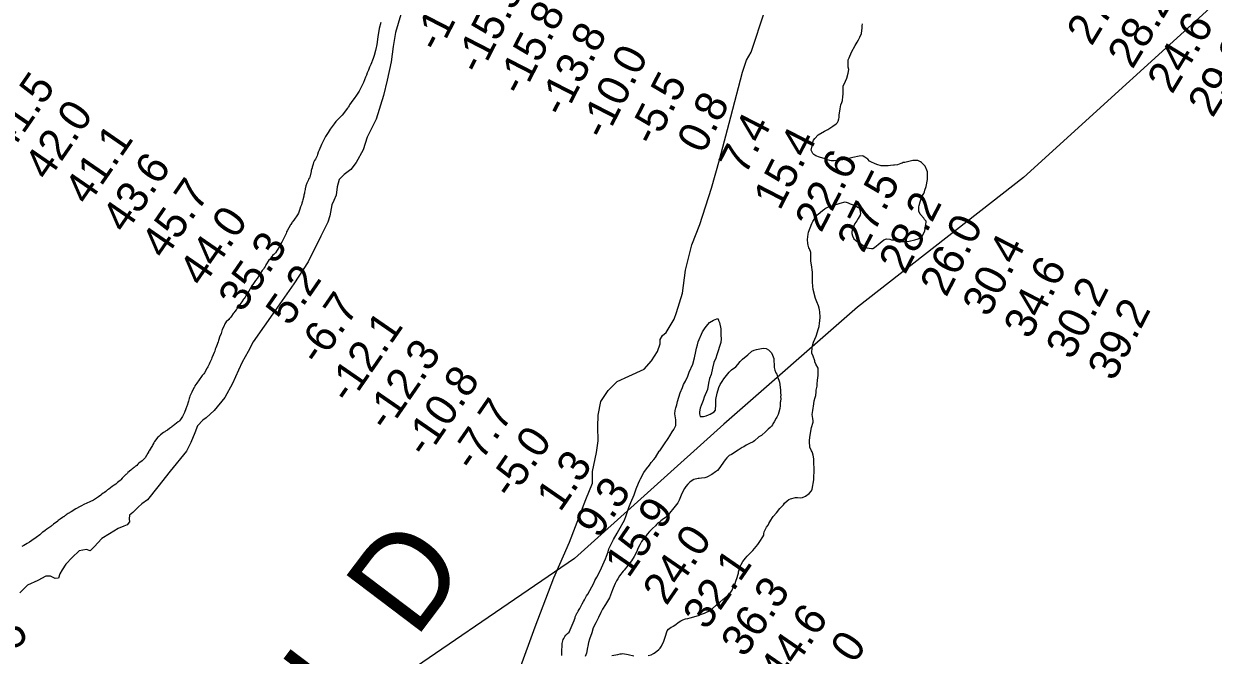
# Model space of a CAD drawing. Extents: x 3146026 to 3183936, y 897894 to 923344.
# Drawn here: x 3162279 to 3164815, y 912572 to 913917 of the extents above; entities that cross this region are included whole.
import ezdxf

# ---------------------------------------------------------------- set-up
doc = ezdxf.new("R2010")
doc.units = 0
for name, color, linetype in [('V-RIVR-EDGE', 7, 'Continuous'), ('V-RIVR-IDEN', 7, 'Continuous'), ('V-RIVR-RANG', 7, 'Continuous'), ('V-SITE-VEGE', 7, 'Continuous'), ('V-TOPO-BNDY', 7, 'Continuous')]:
    doc.layers.add(name, color=color, linetype=linetype)

msp = doc.modelspace()

# ---------------------------------------------------------------- linework, layer by layer
at = {"layer": 'V-RIVR-EDGE'}
for points in [[(3163336.1, 912540.4), (3163369.3, 912631.9), (3163409.2, 912736.5), (3163442.7, 912812.6), (3163477.4, 912903.3), (3163491.8, 912938.2), (3163491.9, 912963.2), (3163500.3, 913003.6), (3163503.5, 913028.2), (3163502.8, 913058.3), (3163504.1, 913082.9), (3163509.7, 913112.6), (3163525.2, 913136), (3163544.7, 913154.6), (3163569.3, 913166.4), (3163601.9, 913181), (3163617.4, 913198.8), (3163630.5, 913218.6), (3163636.1, 913234.9), (3163636.1, 913244.4), (3163641.3, 913252.7), (3163648.9, 913259), (3163655.2, 913270.1), (3163665.6, 913287.5), (3163670.8, 913302.2), (3163683.6, 913343), (3163690.4, 913392.2), (3163703.3, 913446.5), (3163720.4, 913489.3), (3163745.2, 913566.9), (3163762.8, 913627.6), (3163786.8, 913718.7), (3163811.6, 913814.2), (3163820.4, 913840), (3163830, 913857), (3163859.6, 913944.6)], [(3163083.2, 913937.1), (3163071.6, 913899), (3163066.9, 913868.9), (3163062.3, 913836), (3163053.6, 913797.1), (3163046.3, 913764.5), (3163030.3, 913714), (3163011.3, 913675.6), (3163002.4, 913648.3), (3162988, 913621.5), (3162976.7, 913606.6), (3162961.8, 913596.3), (3162951.4, 913585.3), (3162947.1, 913569.5), (3162944.9, 913552.2), (3162940, 913540.9), (3162935.7, 913531.2), (3162931.4, 913507.7), (3162927.4, 913494.3), (3162912.4, 913464.5), (3162885.5, 913410.1), (3162854.9, 913363.3), (3162814.9, 913306.4), (3162767.8, 913239.2), (3162757.1, 913218.8), (3162744.6, 913196), (3162736.6, 913179.3), (3162724.3, 913150.7), (3162707.8, 913120.9), (3162685.2, 913093.2), (3162668.1, 913077.7), (3162660.5, 913072.6), (3162649.2, 913060.1), (3162643.4, 913045.5), (3162635.1, 913024.8), (3162625.6, 913006.6), (3162591.1, 912964), (3162565.1, 912930.6), (3162542.5, 912902.6), (3162530.3, 912894.1), (3162522.7, 912887.1), (3162511.1, 912875.9), (3162504.4, 912869.8), (3162503.7, 912862.5), (3162504.6, 912855.8), (3162499.4, 912849.4), (3162492.1, 912846.4), (3162480.2, 912841.6), (3162461.9, 912830), (3162445.5, 912820.6), (3162429.3, 912802.4), (3162420.7, 912793.9), (3162412.5, 912796.7), (3162397, 912794.3), (3162382, 912780), (3162368.3, 912765.4), (3162360.6, 912753.8), (3162356, 912745.3), (3162352.7, 912735.9), (3162346, 912735), (3162336.2, 912740.2), (3162325.6, 912740.2), (3162308.5, 912730.8), (3162286.9, 912720.5), (3162270.4, 912704.7)]]:
    msp.add_lwpolyline(points, dxfattribs=at)
at = {"layer": 'V-SITE-VEGE'}
for points in [[(3163040.3, 913920), (3163037.1, 913907.3), (3163034, 913889.4), (3163032.4, 913878.9), (3163032.4, 913877.6), (3163030.9, 913869.5), (3163030.6, 913866.5), (3163029.3, 913860.3), (3163026.4, 913849.7), (3163024.3, 913843), (3163019.2, 913830.3), (3163016.5, 913824.6), (3163014.1, 913818.6), (3163011.5, 913812.7), (3163009.6, 913807.5), (3163007.7, 913803.5), (3163003.2, 913792.4), (3162994.1, 913773.7), (3162989.6, 913767.2), (3162988.3, 913765), (3162983.2, 913758.3), (3162980.8, 913754.5), (3162977, 913749.3), (3162973.5, 913744.2), (3162972.7, 913742.5), (3162970.9, 913739.8), (3162969.8, 913737.9), (3162969, 913737.1), (3162957.7, 913722.8), (3162947, 913711.9), (3162944.6, 913708.9), (3162941.1, 913704), (3162932.2, 913692.4), (3162927.7, 913685.3), (3162922.6, 913676.7), (3162914.1, 913660.2), (3162909, 913648), (3162907.7, 913645), (3162906.9, 913643.7), (3162905.3, 913638.5), (3162904.2, 913635.8), (3162900.7, 913629), (3162898.9, 913626.1), (3162897, 913621.7), (3162895.7, 913617.9), (3162894.1, 913611.5), (3162893.6, 913609.8), (3162893, 913608.8), (3162892, 913604.4), (3162891.7, 913602.5)], [(3164149.1, 913619.6), (3164142, 913617), (3164135.7, 913616.1), (3164133.6, 913616.1), (3164127.3, 913615.2), (3164122.3, 913614.8), (3164107.2, 913614.7), (3164097.9, 913617.6), (3164092.9, 913619.7), (3164086.6, 913622.6), (3164082.8, 913624.7), (3164078.6, 913628.8), (3164072.7, 913633), (3164068.9, 913635.1), (3164066.8, 913635.9), (3164060.5, 913635), (3164047.1, 913632), (3164032.9, 913628.6), (3164025.3, 913627.3), (3164016.9, 913626.4), (3164006.9, 913625.1), (3164003.5, 913625.5), (3164001, 913625.5), (3163997.6, 913625.9), (3163992.6, 913627.1), (3163988, 913629.2), (3163976.2, 913633.3), (3163968.2, 913635.8), (3163964, 913638.7), (3163961.9, 913640.8), (3163958.1, 913647.9), (3163960.1, 913657.5), (3163960.5, 913660.1), (3163963.4, 913668.9), (3163965.9, 913673.1), (3163973, 913680.3), (3163986.4, 913688.7), (3163993.5, 913692.1), (3164004.3, 913698.9), (3164011.5, 913704.4), (3164014.4, 913706.9), (3164015.6, 913709.9), (3164017.3, 913714.5), (3164017.7, 913717.9), (3164017.6, 913722.5), (3164019.7, 913736.3), (3164021.7, 913744.3), (3164023.4, 913749.4), (3164024.6, 913754), (3164025.4, 913762), (3164026.2, 913767.4), (3164026.2, 913775.8), (3164026.5, 913784.6), (3164031.1, 913795.1), (3164034, 913801.4), (3164037.3, 913811.9), (3164038.1, 913819.5), (3164037.2, 913824.5), (3164037.1, 913840.1), (3164038.8, 913844.7), (3164044.2, 913856.5), (3164051.6, 913871.2), (3164056.2, 913878.3), (3164058.7, 913883.4), (3164062, 913888.9), (3164065.3, 913896.9), (3164067, 913908.6), (3164066.9, 913913.2), (3164067.3, 913917.4)], [(3163960.9, 913366.4), (3163960.8, 913388.2), (3163958.6, 913403.7), (3163957.7, 913411.2), (3163957.6, 913429.7), (3163954.6, 913437.6), (3163953.3, 913439.7), (3163951.6, 913445.2), (3163950.8, 913449), (3163950.3, 913457.3), (3163951.5, 913469.1), (3163952.3, 913473.3), (3163959.8, 913491.4), (3163961.8, 913495.6), (3163968.5, 913506.5), (3163971, 913509.9), (3163973.1, 913511.2), (3163982.3, 913519.6), (3163987.3, 913523), (3163988.5, 913524.3), (3163989.4, 913524.3), (3163990.6, 913524.7), (3163994.8, 913526.8), (3164005.3, 913530.2), (3164007.8, 913530.7), (3164010.7, 913531.9), (3164013.7, 913532.8), (3164019.9, 913534.9), (3164030.8, 913537.5), (3164037.1, 913535.4), (3164041.4, 913533.8), (3164047.7, 913531.7), (3164051.9, 913530.9), (3164056.9, 913526.7), (3164059.4, 913525.5), (3164062, 913520.9), (3164063.3, 913512.9), (3164062.9, 913509.2), (3164058.3, 913502), (3164055.8, 913497.4), (3164051.2, 913491.5), (3164045.4, 913478.4), (3164045, 913473.4), (3164044.6, 913470.5), (3164046.3, 913465.4), (3164048.9, 913459.1), (3164052.3, 913456.2), (3164056.1, 913453.3), (3164060.7, 913450.8), (3164071.6, 913442.9), (3164077.1, 913440), (3164086.4, 913438), (3164089.3, 913438.4), (3164093.1, 913440.5), (3164105.2, 913450.7), (3164113.1, 913456.6), (3164119, 913458.7), (3164125.7, 913457.9), (3164129.5, 913457.1), (3164132.4, 913457.1), (3164134.5, 913456.7), (3164145, 913453.8), (3164148.8, 913453), (3164159.7, 913453.1), (3164166.8, 913453.9), (3164179.4, 913456.5), (3164186.5, 913459.1), (3164191.5, 913461.2), (3164195.3, 913465), (3164200.3, 913475.9), (3164201.9, 913485.6), (3164203.1, 913494.8), (3164203.1, 913496.9), (3164200.1, 913500.3), (3164198, 913503.2), (3164190.4, 913511.5), (3164187.9, 913517.8), (3164187.4, 913522), (3164187.8, 913527.5), (3164188.6, 913530), (3164190.7, 913537.6), (3164194.4, 913548.9), (3164198.6, 913555.6), (3164199.8, 913559), (3164200.6, 913562.8), (3164203.5, 913570.8), (3164206.4, 913585.5), (3164206.3, 913593.5), (3164205.9, 913601.4), (3164205, 913605.6), (3164201.2, 913614), (3164193.2, 913621.9), (3164191.5, 913623.2), (3164185.6, 913625.6), (3164181.8, 913626), (3164175.1, 913626), (3164163.8, 913623.4), (3164157.5, 913621.7), (3164154.6, 913621.3), (3164152.1, 913620), (3164149.1, 913619.6)], [(3162891.7, 913602.5), (3162888.8, 913590.6), (3162888, 913588.8), (3162886.4, 913585.8), (3162885.6, 913583.3), (3162882.7, 913577.7), (3162880.3, 913572.2), (3162878.7, 913565.5), (3162878.7, 913564.1), (3162877.4, 913558.5), (3162877.4, 913556.6), (3162876.3, 913552), (3162876.1, 913549.8), (3162874.2, 913542), (3162873.2, 913539.5), (3162871.6, 913534.7), (3162870.8, 913531.7), (3162869.2, 913527.1), (3162867.9, 913522.5), (3162864.4, 913513.6), (3162862.5, 913510.1), (3162854.8, 913499), (3162851.3, 913494.3), (3162850.2, 913492.7), (3162848.6, 913489.7), (3162847.8, 913488.9), (3162840.9, 913476.2), (3162839.5, 913474), (3162839.3, 913473), (3162838.2, 913470.2), (3162835.3, 913464.3), (3162832.3, 913457.8), (3162829.1, 913452.1), (3162824.3, 913442.9), (3162820.6, 913436.9), (3162819.5, 913434.8), (3162815.5, 913428.8), (3162812, 913425.3), (3162809.6, 913423.1), (3162808.5, 913421.5), (3162806.4, 913419.1), (3162804, 913415.5), (3162801.8, 913413.4), (3162795.4, 913403.6), (3162794.3, 913401.7), (3162793.8, 913400.1), (3162791.6, 913396.8), (3162789.8, 913394.1), (3162787.6, 913391.7), (3162783.6, 913385.5), (3162782.3, 913383), (3162780.1, 913380.3), (3162776.7, 913374.6), (3162772.9, 913370), (3162767.3, 913361.3), (3162766.2, 913360.3), (3162764.6, 913357.8), (3162761.7, 913352.1), (3162759, 913347.5), (3162753.9, 913339.7), (3162753.4, 913338.6), (3162750.7, 913334.8), (3162748.8, 913331.8), (3162747.5, 913330.2), (3162744, 913325), (3162737.3, 913316.1), (3162736, 913313.9), (3162733.8, 913311), (3162733, 913309.3), (3162731.9, 913307.7), (3162729, 913304.2), (3162726.9, 913301.2), (3162725.5, 913299.8), (3162721.8, 913294.4), (3162719.4, 913291.4), (3162718.5, 913290.1), (3162717.5, 913289), (3162715.9, 913286.8), (3162710.8, 913281.9), (3162709.4, 913280), (3162707.8, 913278.1), (3162705.4, 913272.2), (3162702, 913265.4), (3162700.4, 913260.3), (3162699.6, 913257), (3162696.4, 913249.2), (3162694.8, 913244.6), (3162694.3, 913242.2), (3162693.2, 913239.7), (3162691.9, 913236), (3162691.3, 913233.8), (3162688.4, 913226.8), (3162687.3, 913223.8), (3162686, 913219.2), (3162684.9, 913217), (3162683.1, 913211.9), (3162679.9, 913205.1), (3162679.1, 913202.7), (3162677.2, 913198.1), (3162675.9, 913195.1), (3162674.3, 913192.1)], [(3163802, 912742), (3163802.8, 912746.6), (3163803.2, 912749.1), (3163804.4, 912753.3), (3163806.9, 912760.5), (3163809, 912764.7), (3163812.7, 912771), (3163818.2, 912778.6), (3163821.9, 912782.8), (3163830.7, 912792.1), (3163834, 912795), (3163844, 912807.2), (3163848.6, 912814), (3163854.8, 912823.7), (3163856.9, 912827.5), (3163857.3, 912830), (3163858.1, 912834.2), (3163859.8, 912838.8), (3163861.4, 912841.3), (3163863.1, 912844.7), (3163866.4, 912848.9), (3163867.7, 912852.3), (3163871.8, 912859.4), (3163875.6, 912864.9), (3163877.2, 912867), (3163883.9, 912875), (3163891.4, 912884.3), (3163898.9, 912892.3), (3163901.4, 912895.3), (3163906.8, 912900.7), (3163910.6, 912903.3), (3163914, 912904.6), (3163924.8, 912907.6), (3163926.9, 912908), (3163929, 912908), (3163935.8, 912907.2), (3163939.9, 912907.6), (3163946.2, 912910.6), (3163953.7, 912916.5), (3163958.7, 912922), (3163960.4, 912925.4), (3163963.7, 912945.5), (3163963.6, 912951.4), (3163964, 912953.5), (3163964, 912954.3), (3163964.8, 912960.2), (3163963.8, 912990.4), (3163962.5, 912998), (3163961.2, 913002.6), (3163960.4, 913004.7), (3163959.1, 913006.8), (3163955.3, 913014.7), (3163954.9, 913017.7), (3163954.4, 913023.9), (3163954.4, 913030.2), (3163955.6, 913040.3), (3163958.8, 913056.7), (3163962.1, 913068), (3163962.5, 913071.4), (3163961.7, 913076), (3163961.2, 913080.2), (3163960.4, 913084.8), (3163961.6, 913093.2), (3163964, 913107.5), (3163964.8, 913113.4), (3163966.9, 913120.9), (3163967.7, 913125.1), (3163968.9, 913133.1), (3163968.9, 913136.5), (3163970.9, 913145.3), (3163970.9, 913149.1), (3163971.3, 913157.5), (3163972.9, 913167.5), (3163973.3, 913172.6), (3163973.3, 913179.7), (3163972.8, 913183.5), (3163967.7, 913191.8), (3163965.6, 913196.9), (3163965.6, 913199), (3163962.6, 913209), (3163959.2, 913215.3), (3163959.2, 913219.5), (3163960, 913223.7), (3163960.4, 913227.9), (3163961.6, 913233.4), (3163963.3, 913238.4), (3163968.7, 913251.4), (3163974, 913267.8), (3163974.8, 913272), (3163975.6, 913279.2), (3163976.5, 913284.2), (3163977.2, 913291.8), (3163976.3, 913303.1), (3163975.9, 913307.3), (3163975, 913311.5), (3163973.8, 913316.5), (3163970.4, 913324.4), (3163967.4, 913332), (3163962.2, 913350.8), (3163961.4, 913358), (3163960.9, 913366.4)], [(3163442.3, 912620.8), (3163452.6, 912645.2), (3163453.4, 912647.7), (3163454.7, 912651), (3163455.1, 912653.1), (3163456.3, 912656.5), (3163457.6, 912659), (3163458.4, 912661.1), (3163459.7, 912662.8), (3163460.9, 912665.3), (3163463.4, 912668.7), (3163464.6, 912671.2), (3163470, 912680.9), (3163472.5, 912686), (3163474.6, 912689.8), (3163479.2, 912697.8), (3163481.7, 912701.5), (3163494.6, 912725.1), (3163497, 912731), (3163501.2, 912738.2), (3163503.7, 912742.8), (3163511.2, 912757.5), (3163519.4, 912776.9), (3163521.5, 912782.7), (3163525.2, 912792), (3163526.9, 912798.3), (3163536.8, 912818.5), (3163544.3, 912831.5), (3163547.6, 912837.9), (3163559.7, 912859.3), (3163563.8, 912869.4), (3163569.2, 912886.6), (3163572.1, 912893.4), (3163573.7, 912896.7), (3163580.4, 912913.6), (3163584.9, 912926.2), (3163589.9, 912938.4), (3163592.8, 912944.3), (3163594, 912947.2), (3163601.5, 912961.1), (3163606.9, 912968.7), (3163613.2, 912976.7), (3163616.9, 912982.2), (3163622.7, 912988.9), (3163626.1, 912993.1), (3163634, 913006.2), (3163635.6, 913007.4), (3163645.6, 913021.8), (3163653.1, 913033.5), (3163656.9, 913039), (3163661.8, 913047.9), (3163665.2, 913052.9), (3163669.3, 913060.9), (3163669.7, 913073.1), (3163667.5, 913085.7), (3163668.3, 913093.2), (3163669.5, 913099.1), (3163671.6, 913105.4), (3163673.2, 913112.5), (3163679, 913131), (3163683.6, 913142), (3163686, 913148.7), (3163689.8, 913155.8), (3163694.8, 913166.4), (3163698.1, 913174.8), (3163705.5, 913192), (3163709.2, 913205), (3163712.1, 913218.5), (3163713.3, 913225.6), (3163715.4, 913232.8), (3163717.4, 913239.1), (3163726.5, 913260.5), (3163731.9, 913269.4), (3163737.8, 913276.5), (3163741.5, 913280.8), (3163749.5, 913285.8), (3163756.6, 913288.8), (3163759.9, 913288.4), (3163760.8, 913284.6), (3163762.5, 913280.9), (3163765.5, 913267), (3163765.6, 913253.6), (3163766.1, 913245.6), (3163765.3, 913238.1)], [(3163765.3, 913238.1), (3163757, 913211.6), (3163754.5, 913204.9), (3163750.4, 913195.2), (3163747.5, 913183.4), (3163744.7, 913169.6), (3163741.4, 913161.2), (3163739.3, 913151.5), (3163736.9, 913138.1), (3163730.2, 913121.7), (3163727.8, 913114.1), (3163723.6, 913104), (3163721.6, 913098.1), (3163719.9, 913090.6), (3163720, 913085.9), (3163721.7, 913080.5), (3163728.8, 913080.1), (3163733.8, 913081.4), (3163739.3, 913083.5), (3163743, 913085.2), (3163751.4, 913090.3), (3163754.3, 913094.1), (3163755.1, 913105.9), (3163755, 913116.8), (3163757.5, 913129.8), (3163761.2, 913142.4), (3163764.1, 913148.3), (3163768.2, 913155), (3163772, 913160.5), (3163783.2, 913174.8), (3163788.2, 913179.5), (3163797.4, 913185.8), (3163802, 913190.9), (3163806.6, 913197.2), (3163811.6, 913202.3), (3163822.9, 913211.6), (3163831.7, 913219.6), (3163836.3, 913221.7), (3163841.7, 913223.4), (3163856, 913226), (3163861.8, 913225.2), (3163866.9, 913222.3), (3163873.2, 913216), (3163875.8, 913211), (3163878.3, 913203.9), (3163878.3, 913201), (3163879.2, 913188), (3163879.3, 913184.6), (3163880.1, 913181.7), (3163880.6, 913178.7), (3163882.7, 913173.7), (3163884.8, 913170.4), (3163886.5, 913164.5), (3163889.1, 913157.4), (3163889.5, 913155.3), (3163890.3, 913153.2), (3163892.1, 913143.1), (3163892.5, 913136.4), (3163893, 913133.1), (3163893, 913130.5), (3163893.4, 913125.9), (3163893, 913122.2), (3163893.1, 913118.8), (3163892.7, 913112.5), (3163892.3, 913110), (3163892.3, 913102.9), (3163891.5, 913097.4), (3163889.4, 913089.8), (3163887.4, 913084.4), (3163884.9, 913078.9), (3163883.6, 913076.4), (3163879.1, 913068.8), (3163876.6, 913065), (3163875.3, 913062.5), (3163873.2, 913059.9), (3163870.3, 913057), (3163866.6, 913053.6), (3163861.1, 913048.1), (3163852, 913040.1), (3163846.5, 913036.7), (3163836.9, 913028.3), (3163834.4, 913026.6), (3163826.5, 913022.8), (3163819.3, 913019.4), (3163814.7, 913016), (3163811, 913014.3), (3163802.2, 913008.8), (3163788, 912999.5), (3163783.4, 912996.9), (3163778.4, 912991.9), (3163775, 912988.1), (3163760.9, 912968.7), (3163758, 912965.3), (3163754.2, 912962.4), (3163746.3, 912956.4), (3163735.8, 912950.9), (3163731.2, 912949.6), (3163724.5, 912948.8), (3163719.5, 912947.9), (3163716.9, 912947.9), (3163707.7, 912946.2)], [(3162674.3, 913192.1), (3162673.8, 913190.2), (3162671.4, 913185.9), (3162670, 913184), (3162669.5, 913182.7), (3162664.4, 913173.7), (3162662.8, 913171.3), (3162661.5, 913169.9), (3162659.6, 913167.5), (3162651.5, 913156.4), (3162649.4, 913153.7), (3162648.1, 913151.2), (3162644, 913145.8), (3162642.7, 913143.1), (3162641.6, 913141.5), (3162637.4, 913132.5), (3162635.8, 913129.6), (3162633.1, 913123.6), (3162632.6, 913120.9), (3162631.5, 913118.5), (3162631, 913116), (3162629.9, 913113.1), (3162629.4, 913110.6), (3162627.3, 913103.9), (3162626.5, 913102), (3162624.6, 913096.6), (3162621.4, 913088.7), (3162617.7, 913080.6), (3162613.4, 913074.1), (3162611.3, 913071.4), (3162609.4, 913070), (3162608.3, 913068.7), (3162597.6, 913060.2), (3162595.4, 913058.9), (3162593.8, 913057.5), (3162589.5, 913054.5), (3162585.5, 913051.3), (3162581.2, 913048.8), (3162579.8, 913047.7), (3162577.1, 913046.1), (3162570.4, 913041.2), (3162569.1, 913039.8), (3162566.6, 913037.9), (3162564.8, 913036), (3162557.8, 913027.1), (3162556.2, 913024.4), (3162554.3, 913020.9), (3162553.3, 913018.4), (3162550.8, 913014.1), (3162548.4, 913010.6), (3162546.6, 913007.1), (3162545.2, 913005.4), (3162544.7, 913004.3), (3162543.4, 913002.4), (3162537.5, 912992.2), (3162531.3, 912985.9), (3162528.3, 912983.7), (3162527, 912983.2), (3162523.8, 912980.2), (3162522.4, 912978.8), (3162520, 912975.9), (3162517.9, 912974.2), (3162516.5, 912973.7), (3162514.4, 912971.8), (3162512.5, 912970.4), (3162511.1, 912969.1), (3162510.1, 912968.5), (3162508.7, 912967.4), (3162507.1, 912965.8), (3162500.9, 912960.6), (3162499.9, 912959.3), (3162497.7, 912957.1), (3162496.6, 912956.6), (3162488.9, 912949), (3162485.9, 912945.4), (3162484.6, 912944.1), (3162478.6, 912939.5), (3162474.9, 912936.2), (3162471.7, 912934), (3162467.4, 912930.8), (3162460.6, 912925.3), (3162457.7, 912923.7), (3162455.5, 912921.8), (3162453.7, 912920.7), (3162451, 912918.3), (3162449.4, 912917.4), (3162448.5, 912916.6), (3162444.8, 912914.2), (3162443.2, 912912.8), (3162438.3, 912909.3), (3162427.8, 912902.2), (3162419.5, 912898.1), (3162407.1, 912892.6), (3162402, 912889.6), (3162399, 912888.5), (3162389.9, 912883.4), (3162379.9, 912877.1), (3162373.2, 912873.6), (3162369.2, 912870.8), (3162367.6, 912869.5), (3162366.2, 912868.7)], [(3163707.7, 912946.2), (3163702.3, 912942.4), (3163698.5, 912939.4), (3163695.2, 912936), (3163691, 912931.4), (3163687.7, 912927.2), (3163684.4, 912920.4), (3163681.1, 912912.9), (3163676.9, 912901.9), (3163673.6, 912896), (3163665.3, 912885.9), (3163656.1, 912874.5), (3163654.4, 912872), (3163647.3, 912864.8), (3163640.2, 912859.8), (3163637.3, 912858.1), (3163633.6, 912854.7), (3163630.2, 912852.2), (3163628.1, 912850.1), (3163626, 912847.5), (3163619.4, 912841.6), (3163616, 912838.2), (3163613.1, 912835.3), (3163608.1, 912829.8), (3163605.2, 912825.6), (3163596.4, 912813.8), (3163592.7, 912806.6), (3163589.8, 912801.6), (3163587.7, 912797), (3163586.5, 912792.3), (3163580.7, 912782.2), (3163574.8, 912773), (3163559.4, 912752.7), (3163557.4, 912750.6), (3163549.4, 912740.9), (3163545.7, 912734.2), (3163542.8, 912730), (3163540.3, 912724.1), (3163535.7, 912714.4), (3163534.5, 912710.7), (3163528.3, 912693.8), (3163519.6, 912679.5), (3163513.3, 912669.4), (3163509.6, 912662.7), (3163504.6, 912652.2), (3163499.2, 912640.8), (3163493.4, 912629.9), (3163490.1, 912619.4), (3163485.2, 912605.5), (3163483.5, 912598.3), (3163481.9, 912590.8), (3163481.1, 912588.3), (3163478.6, 912575.7), (3163476.1, 912568.9)], [(3162366.2, 912868.7), (3162364.1, 912866.8), (3162362.7, 912866.2), (3162361.1, 912864.9), (3162356.3, 912861.6), (3162352.2, 912858.6), (3162351.2, 912857.5), (3162342.6, 912850.7), (3162341.5, 912850.2), (3162340.1, 912848.5), (3162338.8, 912847.7), (3162336.7, 912845.8), (3162330.2, 912841.7), (3162328.3, 912840.1), (3162324.6, 912837.4), (3162319.4, 912834.1), (3162317.8, 912832.8), (3162316.8, 912831.4), (3162314.3, 912829.5), (3162313.3, 912828.4), (3162305.2, 912822.4), (3162296.1, 912816.2), (3162291, 912812.4), (3162286.4, 912809.9), (3162279.1, 912805.3), (3162274.5, 912803.1)], [(3163610.4, 912570.6), (3163616.6, 912572.7), (3163622.1, 912575.2), (3163625.4, 912577.4), (3163632.9, 912583.7), (3163635.9, 912586.7), (3163638.8, 912590.9), (3163644.2, 912601.8), (3163646.6, 912610.2), (3163650.8, 912623.2), (3163653.7, 912627), (3163659.5, 912631.3), (3163662.9, 912632.5), (3163664.1, 912633.8), (3163667.5, 912635.9), (3163676.3, 912642.7), (3163680, 912644.8), (3163684.6, 912646.9), (3163690.1, 912649), (3163694.7, 912649.9), (3163700.1, 912651.2), (3163717.7, 912656.3), (3163721.9, 912658.5), (3163728.6, 912660.6), (3163730.7, 912661.4), (3163737.4, 912664.8), (3163746.6, 912670.3), (3163755.4, 912677.9), (3163763.3, 912684.3), (3163769.6, 912690.2), (3163776.7, 912695.7), (3163778.3, 912697.4), (3163780.4, 912699.1), (3163787.1, 912706.2), (3163789.6, 912710), (3163791.2, 912714.2), (3163792.5, 912716.8), (3163795, 912722.6), (3163797.9, 912731.5), (3163799.5, 912734.8), (3163800.3, 912736.9), (3163802, 912742)], [(3163426.2, 912570.7), (3163426.6, 912572.9), (3163426.6, 912578.7), (3163426.1, 912585), (3163426.9, 912588), (3163426.9, 912593.4), (3163427.3, 912596.8), (3163428.9, 912604.8), (3163430.6, 912607.3), (3163432.7, 912611.1), (3163435.2, 912614.4), (3163438.5, 912617.8), (3163442.3, 912620.8)], [(3163532.7, 912571), (3163545.7, 912573.1), (3163550.8, 912574.4), (3163553.3, 912574.4), (3163556.6, 912574.9), (3163567.5, 912573.3), (3163579.7, 912570)]]:
    msp.add_lwpolyline(points, dxfattribs=at)
at = {"layer": 'V-TOPO-BNDY'}
msp.add_lwpolyline([(3164871.2, 914008), (3164410.7, 913589.8), (3164056.7, 913313), (3163772.1, 913064.3), (3163453.1, 912777.9), (3163001.8, 912469.6), (3162588.4, 912190.7), (3162444.4, 912116.1), (3162318.5, 912052.4), (3162288, 912035.1), (3162225.5, 912006.3)], dxfattribs=at)

# ---------------------------------------------------------------- texts
at = {"layer": 'V-RIVR-IDEN'}
msp.add_text('O L D', height=200, rotation=52.8902, dxfattribs=at).set_placement((3162808.7, 912201))
at = {"layer": 'V-RIVR-RANG'}
for s, rotation, p in [('-10.1', 62.7883, (3163164.7, 913853.9)), ('27.0', 58.6883, (3164556.1, 913868)), ('-15.5', 62.7883, (3163252.7, 913806.3)), ('28.2', 58.6883, (3164643.2, 913818.7)), ('-15.8', 62.7883, (3163341.7, 913760.8)), ('24.6', 58.6883, (3164727.8, 913765.4)), ('-13.8', 62.7883, (3163430.8, 913715.3)), ('-10.0', 62.7883, (3163518.5, 913667.2)), ('29.9', 58.6883, (3164814.2, 913715)), ('-5.5', 62.7883, (3163624.1, 913653.8)), ('41.5', 55.4083, (3162249.2, 913639.2)), ('0.8', 62.7883, (3163728.3, 913637.9)), ('42.0', 55.4083, (3162330, 913580.3)), ('7.4', 62.7883, (3163817.4, 913592.4)), ('41.1', 55.4083, (3162415.5, 913528)), ('15.4', 62.7883, (3163891.2, 913517.3)), ('43.6', 55.4083, (3162495.5, 913468)), ('22.6', 62.7883, (3163979.4, 913470.2)), ('45.7', 55.4083, (3162579.1, 913413)), ('27.5', 62.7883, (3164069.3, 913426.3)), ('28.2', 62.7883, (3164158.4, 913380.8)), ('44.0', 55.4083, (3162659.9, 913354)), ('26.0', 62.7883, (3164246.1, 913332.7)), ('35.3', 55.4083, (3162744, 913299.8)), ('30.4', 62.7883, (3164336.5, 913289.8)), ('34.6', 62.7883, (3164424.7, 913242.7)), ('5.2', 55.4083, (3162845.3, 913270.6)), ('30.2', 62.7883, (3164514.6, 913198.8)), ('-6.7', 55.4083, (3162908.9, 913186.7)), ('39.2', 62.7883, (3164603.6, 913153.3)), ('-12.1', 55.4083, (3162973.9, 913104.7)), ('-12.3', 55.4083, (3163055, 913046.2)), ('-10.8', 55.4083, (3163137.4, 912989.6)), ('-7.7', 55.4083, (3163238.8, 912960.4)), ('-5.0', 55.4083, (3163319.6, 912901.5)), ('1.3', 55.4083, (3163422.6, 912874.7)), ('9.3', 55.4083, (3163505, 912818.1)), ('15.9', 55.4083, (3163568.5, 912734)), ('24.0', 55.4083, (3163649.4, 912675.2)), ('32.1', 55.4083, (3163734.9, 912623)), ('36.3', 55.4083, (3163816, 912564.5)), ('44.6', 55.4083, (3163897.4, 912506.4)), ('6.5', 33.0283, (3162188.4, 912539)), ('41.0', 55.4083, (3163979.3, 912449))]:
    msp.add_text(s, height=67, rotation=rotation, dxfattribs=at).set_placement(p)

doc.saveas('drawing.dxf')
